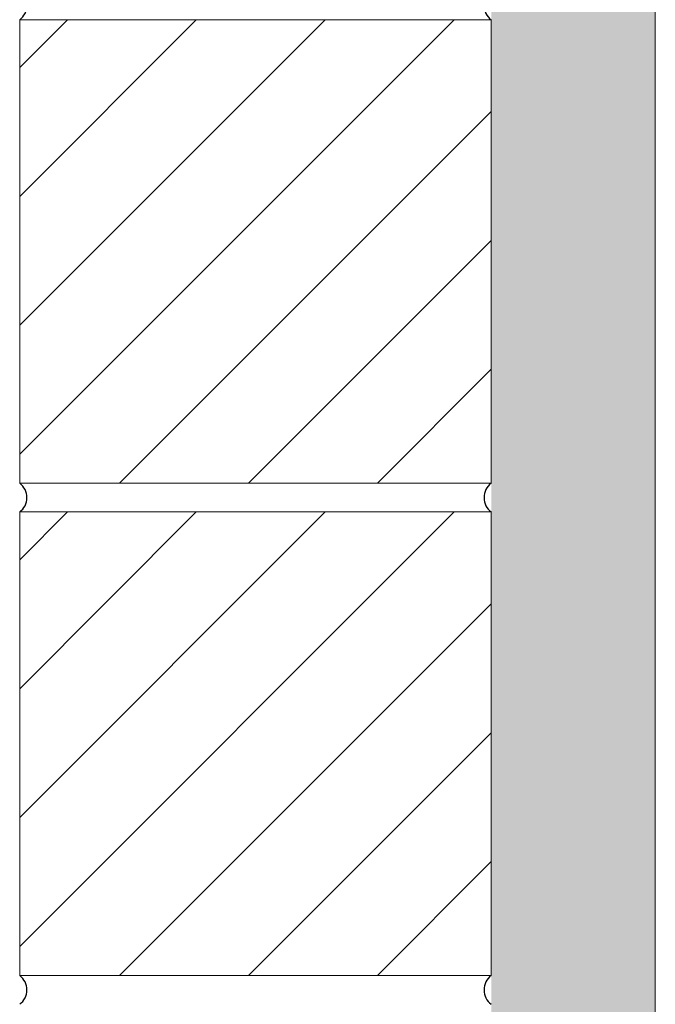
# Model space of a CAD drawing. Header units: millimetres. Extents: x -3395 to 5934498, y -177084 to 63013.
# Tile 394 of 652: x 111918 to 112073, y -38724 to -38484. Entities that reach past the tile are written whole.
import ezdxf

# ---------------------------------------------------------------- set-up
doc = ezdxf.new("R2010")
doc.units = ezdxf.units.MM
doc.layers.add('Bemaßung', color=7, linetype='Continuous', lineweight=9)

msp = doc.modelspace()

# ---------------------------------------------------------------- hatches: boundary and pattern name
at = {"lineweight": 5}
h = msp.add_hatch(dxfattribs=at)
h.set_pattern_fill('ANSI31', color=256, scale=7, style=0)
h.set_pattern_definition([(45, (25786.862, 9582.71), (-15.715448, 15.715448), [])])
h.paths.add_polyline_path([(111918.37466, -38484.06758), (112033.37466, -38484.06758), (112033.37466, -38597.06758), (111918.37466, -38597.06758)])
h = msp.add_hatch(dxfattribs=at)
h.set_pattern_fill('ANSI31', color=256, scale=7, style=0)
h.set_pattern_definition([(45, (25786.862, 9462.71), (-15.715448, 15.715448), [])])
h.paths.add_polyline_path([(111918.37466, -38604.06758), (112033.37466, -38604.06758), (112033.37466, -38717.06758), (111918.37466, -38717.06758)])
at = {"layer": 'Bemaßung', "lineweight": 5}
h = msp.add_hatch(dxfattribs=at)
h.set_pattern_fill('AR-SAND', color=256, scale=0.25)
h.set_pattern_definition([(37.5, (-343.877, 7e-12), (-0.4000078, 12.2353309), [0, -9.652, 0, -10.795, 0, -10.31875]), (7.5, (-343.877, 7e-12), (11.238082, 17.9206275), [0, -5.207, 0, -8.6995, 0, -3.33375]), (327.5, (-351.688, 7e-12), (19.7748093, 0.0359296), [0, -3.175, 0, -11.43, 0, -14.9225]), (317.5, (-351.688, 7e-12), (19.0889113, 5.573233), [0, -1.5875, 0, -7.493, 0, -8.5725])])
h.paths.add_polyline_path([(112033.37466, -38988.71055), (112073.37466, -38988.71055), (112073.37466, -38124.06758), (112033.37466, -38124.06758)])

# ---------------------------------------------------------------- linework, layer by layer
at = {"lineweight": 9}
msp.add_line((112073.37466, -38174.06758), (112073.37466, -38988.71055), dxfattribs=at)
at = {"lineweight": 5}
for points in [[(111918.37466, -38484.06758), (112033.37466, -38484.06758), (112033.37466, -38597.06758), (111918.37466, -38597.06758), (111918.37466, -38484.06758)], [(111918.37466, -38604.06758), (112033.37466, -38604.06758), (112033.37466, -38717.06758), (111918.37466, -38717.06758), (111918.37466, -38604.06758)]]:
    msp.add_lwpolyline(points, dxfattribs=at)
for centre, start, end in [((111915.79623, -38480.56758), 306.3787686, 53.6212314), ((112035.95308, -38480.56758), 126.3787686, 233.6212314), ((111915.79623, -38600.56758), 306.3787686, 53.6212314), ((112035.95308, -38600.56758), 126.3787686, 233.6212314), ((111915.79623, -38720.56758), 306.3787686, 53.6212314), ((112035.95308, -38720.56758), 126.3787686, 233.6212314)]:
    msp.add_arc(centre, 4.34721, start, end)

doc.saveas('drawing.dxf')
